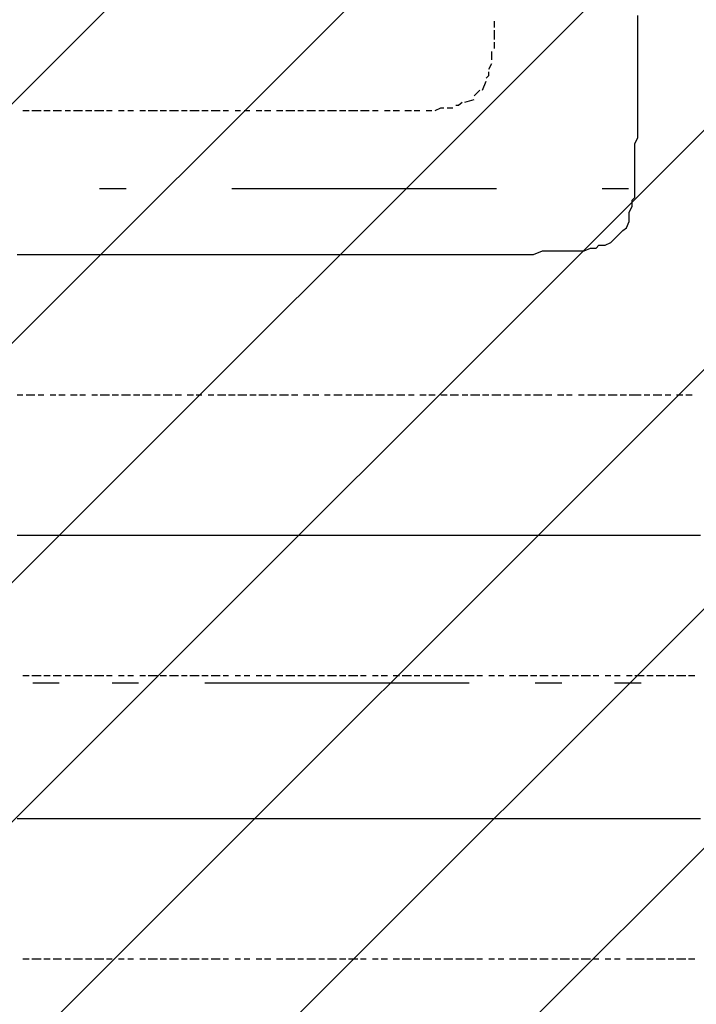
# Model space of a CAD drawing. Extents: x 997 to 109698, y 921 to 94021.
# Tile 629 of 656: x 33360 to 34320, y 46573 to 47970. Entities that reach past the tile are written whole.
import ezdxf

# ---------------------------------------------------------------- set-up
doc = ezdxf.new("R2010")
doc.units = 0
doc.header["$MEASUREMENT"] = 0
for name, color, linetype in [('12', 7, 'CONTINUOUS'), ('28', 7, 'CONTINUOUS'), ('40', 7, 'CONTINUOUS')]:
    doc.layers.add(name, color=color, linetype=linetype)

msp = doc.modelspace()

# ---------------------------------------------------------------- linework, layer by layer
at = {"layer": '12', "color": 5}
for p, q in [((34236.630503, 47967.563401), (34236.630503, 47975.563401)), ((34236.630503, 47958.563401), (34236.630503, 47967.563401)), ((34236.630503, 47945.563401), (34236.630503, 47958.563401)), ((34236.630503, 47937.563401), (34236.630503, 47945.563401)), ((34236.630503, 47928.563401), (34236.630503, 47937.563401)), ((34236.630503, 47916.563401), (34236.630503, 47928.563401)), ((34236.630503, 47907.563401), (34236.630503, 47916.563401)), ((34236.630503, 47895.563401), (34236.630503, 47907.563401)), ((34236.630503, 47886.563401), (34236.630503, 47895.563401)), ((34236.630503, 47878.563401), (34236.630503, 47886.563401)), ((34236.630503, 47865.563401), (34236.630503, 47878.563401)), ((34236.630503, 47856.563401), (34236.630503, 47865.563401)), ((34236.630503, 47848.563401), (34236.630503, 47856.563401)), ((34236.630503, 47840.563401), (34236.630503, 47848.563401)), ((34236.630503, 47831.563401), (34236.630503, 47840.563401)), ((34236.630503, 47823.563401), (34236.630503, 47831.563401)), ((34236.630503, 47814.563401), (34236.630503, 47823.563401)), ((34236.630503, 47802.563401), (34236.630503, 47814.563401)), ((34232.630503, 47793.563401), (34236.630503, 47802.563401)), ((34232.630503, 47785.563401), (34232.630503, 47793.563401)), ((34232.630503, 47772.563401), (34232.630503, 47785.563401)), ((34232.630503, 47763.563401), (34232.630503, 47772.563401)), ((34232.630503, 47755.563401), (34232.630503, 47763.563401)), ((34232.630503, 47742.563401), (34232.630503, 47755.563401)), ((34232.630503, 47734.563401), (34232.630503, 47742.563401)), ((34232.630503, 47721.563401), (34232.630503, 47734.563401)), ((34228.630503, 47704.563401), (34228.630503, 47713.563401)), ((34224.630503, 47696.563401), (34228.630503, 47704.563401)), ((34224.630503, 47683.563401), (34224.630503, 47696.563401)), ((34220.630503, 47674.563401), (34224.630503, 47683.563401)), ((34207.630503, 47662.563401), (34211.630503, 47666.563401)), ((34190.630503, 47649.563401), (34198.630503, 47653.563401)), ((33356.630503, 47636.563401), (33364.630503, 47636.563401)), ((33364.630503, 47636.563401), (33377.630503, 47636.563401)), ((33377.630503, 47636.563401), (33386.630503, 47636.563401)), ((33386.630503, 47636.563401), (33394.630503, 47636.563401)), ((33394.630503, 47636.563401), (33407.630503, 47636.563401)), ((33407.630503, 47636.563401), (33415.630503, 47636.563401)), ((33415.630503, 47636.563401), (33424.630503, 47636.563401)), ((33424.630503, 47636.563401), (33436.630503, 47636.563401)), ((33436.630503, 47636.563401), (33445.630503, 47636.563401)), ((33445.630503, 47636.563401), (33453.630503, 47636.563401)), ((33453.630503, 47636.563401), (33466.630503, 47636.563401)), ((33466.630503, 47636.563401), (33474.630503, 47636.563401)), ((33474.630503, 47636.563401), (33487.630503, 47636.563401)), ((33487.630503, 47636.563401), (33496.630503, 47636.563401)), ((33496.630503, 47636.563401), (33504.630503, 47636.563401)), ((33504.630503, 47636.563401), (33517.630503, 47636.563401)), ((33517.630503, 47636.563401), (33525.630503, 47636.563401)), ((33525.630503, 47636.563401), (33534.630503, 47636.563401)), ((33534.630503, 47636.563401), (33546.630503, 47636.563401)), ((33546.630503, 47636.563401), (33555.630503, 47636.563401)), ((33555.630503, 47636.563401), (33563.630503, 47636.563401)), ((33563.630503, 47636.563401), (33576.630503, 47636.563401)), ((33576.630503, 47636.563401), (33585.630503, 47636.563401)), ((33585.630503, 47636.563401), (33597.630503, 47636.563401)), ((33597.630503, 47636.563401), (33606.630503, 47636.563401)), ((33606.630503, 47636.563401), (33614.630503, 47636.563401)), ((33614.630503, 47636.563401), (33627.630503, 47636.563401)), ((33627.630503, 47636.563401), (33635.630503, 47636.563401)), ((33635.630503, 47636.563401), (33644.630503, 47636.563401)), ((33644.630503, 47636.563401), (33656.630503, 47636.563401)), ((33656.630503, 47636.563401), (33665.630503, 47636.563401)), ((33665.630503, 47636.563401), (33673.630503, 47636.563401)), ((33673.630503, 47636.563401), (33686.630503, 47636.563401)), ((33686.630503, 47636.563401), (33695.630503, 47636.563401)), ((33695.630503, 47636.563401), (33707.630503, 47636.563401)), ((33707.630503, 47636.563401), (33716.630503, 47636.563401)), ((33716.630503, 47636.563401), (33724.630503, 47636.563401)), ((33724.630503, 47636.563401), (33737.630503, 47636.563401)), ((33737.630503, 47636.563401), (33745.630503, 47636.563401)), ((33745.630503, 47636.563401), (33754.630503, 47636.563401)), ((33754.630503, 47636.563401), (33767.630503, 47636.563401)), ((33767.630503, 47636.563401), (33775.630503, 47636.563401)), ((33775.630503, 47636.563401), (33784.630503, 47636.563401)), ((33784.630503, 47636.563401), (33796.630503, 47636.563401)), ((33796.630503, 47636.563401), (33805.630503, 47636.563401)), ((33805.630503, 47636.563401), (33817.630503, 47636.563401)), ((33817.630503, 47636.563401), (33826.630503, 47636.563401)), ((33826.630503, 47636.563401), (33834.630503, 47636.563401)), ((33834.630503, 47636.563401), (33847.630503, 47636.563401)), ((33847.630503, 47636.563401), (33855.630503, 47636.563401)), ((33855.630503, 47636.563401), (33864.630503, 47636.563401)), ((33864.630503, 47636.563401), (33877.630503, 47636.563401)), ((33877.630503, 47636.563401), (33885.630503, 47636.563401)), ((33885.630503, 47636.563401), (33894.630503, 47636.563401)), ((33894.630503, 47636.563401), (33906.630503, 47636.563401)), ((33906.630503, 47636.563401), (33915.630503, 47636.563401)), ((33915.630503, 47636.563401), (33927.630503, 47636.563401)), ((33927.630503, 47636.563401), (33936.630503, 47636.563401)), ((33936.630503, 47636.563401), (33944.630503, 47636.563401)), ((33944.630503, 47636.563401), (33957.630503, 47636.563401)), ((33957.630503, 47636.563401), (33966.630503, 47636.563401)), ((33966.630503, 47636.563401), (33974.630503, 47636.563401)), ((33974.630503, 47636.563401), (33987.630503, 47636.563401)), ((33987.630503, 47636.563401), (33995.630503, 47636.563401)), ((33995.630503, 47636.563401), (34004.630503, 47636.563401)), ((34004.630503, 47636.563401), (34016.630503, 47636.563401)), ((34016.630503, 47636.563401), (34025.630503, 47636.563401)), ((34025.630503, 47636.563401), (34033.630503, 47636.563401)), ((34033.630503, 47636.563401), (34038.630503, 47636.563401)), ((34038.630503, 47636.563401), (34050.630503, 47636.563401)), ((34050.630503, 47636.563401), (34059.630503, 47636.563401)), ((34059.630503, 47636.563401), (34071.630503, 47636.563401)), ((34071.630503, 47636.563401), (34080.630503, 47636.563401)), ((34080.630503, 47636.563401), (34088.630503, 47636.563401)), ((34088.630503, 47636.563401), (34101.630503, 47641.563401)), ((34101.630503, 47641.563401), (34109.630503, 47641.563401)), ((34109.630503, 47641.563401), (34118.630503, 47641.563401)), ((34118.630503, 47641.563401), (34131.630503, 47641.563401)), ((34131.630503, 47641.563401), (34139.630503, 47641.563401)), ((34139.630503, 47641.563401), (34148.630503, 47641.563401)), ((34148.630503, 47641.563401), (34160.630503, 47641.563401)), ((34160.630503, 47641.563401), (34169.630503, 47645.563401)), ((34169.630503, 47645.563401), (34177.630503, 47645.563401)), ((33356.630503, 47238.563401), (33364.630503, 47238.563401)), ((33364.630503, 47238.563401), (33377.630503, 47238.563401)), ((33377.630503, 47238.563401), (33386.630503, 47238.563401)), ((33386.630503, 47238.563401), (33394.630503, 47238.563401)), ((33394.630503, 47238.563401), (33407.630503, 47238.563401)), ((33407.630503, 47238.563401), (33415.630503, 47238.563401)), ((33415.630503, 47238.563401), (33424.630503, 47238.563401)), ((33424.630503, 47238.563401), (33436.630503, 47238.563401)), ((33436.630503, 47238.563401), (33445.630503, 47238.563401)), ((33445.630503, 47238.563401), (33453.630503, 47238.563401)), ((33453.630503, 47238.563401), (33466.630503, 47238.563401)), ((33466.630503, 47238.563401), (33474.630503, 47238.563401)), ((33474.630503, 47238.563401), (33487.630503, 47238.563401)), ((33487.630503, 47238.563401), (33496.630503, 47238.563401)), ((33496.630503, 47238.563401), (33504.630503, 47238.563401)), ((33504.630503, 47238.563401), (33517.630503, 47238.563401)), ((33517.630503, 47238.563401), (33525.630503, 47238.563401)), ((33525.630503, 47238.563401), (33534.630503, 47238.563401)), ((33534.630503, 47238.563401), (33546.630503, 47238.563401)), ((33546.630503, 47238.563401), (33555.630503, 47238.563401)), ((33555.630503, 47238.563401), (33563.630503, 47238.563401)), ((33563.630503, 47238.563401), (33576.630503, 47238.563401)), ((33576.630503, 47238.563401), (33585.630503, 47238.563401)), ((33585.630503, 47238.563401), (33597.630503, 47238.563401)), ((33597.630503, 47238.563401), (33606.630503, 47238.563401)), ((33606.630503, 47238.563401), (33614.630503, 47238.563401)), ((33614.630503, 47238.563401), (33627.630503, 47238.563401)), ((33627.630503, 47238.563401), (33635.630503, 47238.563401)), ((33635.630503, 47238.563401), (33644.630503, 47238.563401)), ((33644.630503, 47238.563401), (33656.630503, 47238.563401)), ((33656.630503, 47238.563401), (33665.630503, 47238.563401)), ((33665.630503, 47238.563401), (33673.630503, 47238.563401)), ((33673.630503, 47238.563401), (33686.630503, 47238.563401)), ((33686.630503, 47238.563401), (33695.630503, 47238.563401)), ((33695.630503, 47238.563401), (33707.630503, 47238.563401)), ((33707.630503, 47238.563401), (33716.630503, 47238.563401)), ((33716.630503, 47238.563401), (33724.630503, 47238.563401)), ((33724.630503, 47238.563401), (33737.630503, 47238.563401)), ((33737.630503, 47238.563401), (33745.630503, 47238.563401)), ((33745.630503, 47238.563401), (33754.630503, 47238.563401)), ((33754.630503, 47238.563401), (33767.630503, 47238.563401)), ((33767.630503, 47238.563401), (33775.630503, 47238.563401)), ((33775.630503, 47238.563401), (33784.630503, 47238.563401)), ((33784.630503, 47238.563401), (33796.630503, 47238.563401)), ((33796.630503, 47238.563401), (33805.630503, 47238.563401)), ((33805.630503, 47238.563401), (33817.630503, 47238.563401)), ((33817.630503, 47238.563401), (33826.630503, 47238.563401)), ((33826.630503, 47238.563401), (33834.630503, 47238.563401)), ((33834.630503, 47238.563401), (33847.630503, 47238.563401)), ((33847.630503, 47238.563401), (33855.630503, 47238.563401)), ((33855.630503, 47238.563401), (33864.630503, 47238.563401)), ((33864.630503, 47238.563401), (33877.630503, 47238.563401)), ((33877.630503, 47238.563401), (33885.630503, 47238.563401)), ((33885.630503, 47238.563401), (33894.630503, 47238.563401)), ((33894.630503, 47238.563401), (33906.630503, 47238.563401)), ((33906.630503, 47238.563401), (33915.630503, 47238.563401)), ((33915.630503, 47238.563401), (33927.630503, 47238.563401)), ((33927.630503, 47238.563401), (33936.630503, 47238.563401)), ((33936.630503, 47238.563401), (33944.630503, 47238.563401)), ((33944.630503, 47238.563401), (33957.630503, 47238.563401)), ((33957.630503, 47238.563401), (33966.630503, 47238.563401)), ((33966.630503, 47238.563401), (33974.630503, 47238.563401)), ((33974.630503, 47238.563401), (33987.630503, 47238.563401)), ((33987.630503, 47238.563401), (33995.630503, 47238.563401)), ((33995.630503, 47238.563401), (34004.630503, 47238.563401)), ((34004.630503, 47238.563401), (34016.630503, 47238.563401)), ((34016.630503, 47238.563401), (34025.630503, 47238.563401)), ((34025.630503, 47238.563401), (34033.630503, 47238.563401)), ((34033.630503, 47238.563401), (34046.630503, 47238.563401)), ((34046.630503, 47238.563401), (34054.630503, 47238.563401)), ((34054.630503, 47238.563401), (34067.630503, 47238.563401)), ((34067.630503, 47238.563401), (34076.630503, 47238.563401)), ((34076.630503, 47238.563401), (34084.630503, 47238.563401)), ((34084.630503, 47238.563401), (34097.630503, 47238.563401)), ((34097.630503, 47238.563401), (34105.630503, 47238.563401)), ((34105.630503, 47238.563401), (34114.630503, 47238.563401)), ((34114.630503, 47238.563401), (34126.630503, 47238.563401)), ((34126.630503, 47238.563401), (34135.630503, 47238.563401)), ((34135.630503, 47238.563401), (34143.630503, 47238.563401)), ((34143.630503, 47238.563401), (34156.630503, 47238.563401)), ((34156.630503, 47238.563401), (34165.630503, 47238.563401)), ((34165.630503, 47238.563401), (34177.630503, 47238.563401)), ((34177.630503, 47238.563401), (34186.630503, 47238.563401)), ((34186.630503, 47238.563401), (34194.630503, 47238.563401)), ((34194.630503, 47238.563401), (34207.630503, 47238.563401)), ((34207.630503, 47238.563401), (34215.630503, 47238.563401)), ((34215.630503, 47238.563401), (34224.630503, 47238.563401)), ((34224.630503, 47238.563401), (34236.630503, 47238.563401)), ((34236.630503, 47238.563401), (34245.630503, 47238.563401)), ((34245.630503, 47238.563401), (34253.630503, 47238.563401)), ((34253.630503, 47238.563401), (34266.630503, 47238.563401)), ((34266.630503, 47238.563401), (34275.630503, 47238.563401)), ((34275.630503, 47238.563401), (34287.630503, 47238.563401)), ((34287.630503, 47238.563401), (34296.630503, 47238.563401)), ((34296.630503, 47238.563401), (34304.630503, 47238.563401)), ((34304.630503, 47238.563401), (34317.630503, 47238.563401)), ((34317.630503, 47238.563401), (34325.630503, 47238.563401)), ((33356.630503, 46836.563401), (33364.630503, 46836.563401)), ((33364.630503, 46836.563401), (33377.630503, 46836.563401)), ((33377.630503, 46836.563401), (33386.630503, 46836.563401)), ((33386.630503, 46836.563401), (33394.630503, 46836.563401)), ((33394.630503, 46836.563401), (33407.630503, 46836.563401)), ((33407.630503, 46836.563401), (33415.630503, 46836.563401)), ((33415.630503, 46836.563401), (33424.630503, 46836.563401)), ((33424.630503, 46836.563401), (33436.630503, 46836.563401)), ((33436.630503, 46836.563401), (33445.630503, 46836.563401)), ((33445.630503, 46836.563401), (33453.630503, 46836.563401)), ((33453.630503, 46836.563401), (33466.630503, 46836.563401)), ((33466.630503, 46836.563401), (33474.630503, 46836.563401)), ((33474.630503, 46836.563401), (33487.630503, 46836.563401)), ((33487.630503, 46836.563401), (33496.630503, 46836.563401)), ((33496.630503, 46836.563401), (33504.630503, 46836.563401)), ((33504.630503, 46836.563401), (33517.630503, 46836.563401)), ((33517.630503, 46836.563401), (33525.630503, 46836.563401)), ((33525.630503, 46836.563401), (33534.630503, 46836.563401)), ((33534.630503, 46836.563401), (33546.630503, 46836.563401)), ((33546.630503, 46836.563401), (33555.630503, 46836.563401)), ((33555.630503, 46836.563401), (33563.630503, 46836.563401)), ((33563.630503, 46836.563401), (33576.630503, 46836.563401)), ((33576.630503, 46836.563401), (33585.630503, 46836.563401)), ((33585.630503, 46836.563401), (33597.630503, 46836.563401)), ((33597.630503, 46836.563401), (33606.630503, 46836.563401)), ((33606.630503, 46836.563401), (33614.630503, 46836.563401)), ((33614.630503, 46836.563401), (33627.630503, 46836.563401)), ((33627.630503, 46836.563401), (33635.630503, 46836.563401)), ((33635.630503, 46836.563401), (33644.630503, 46836.563401)), ((33644.630503, 46836.563401), (33656.630503, 46836.563401)), ((33656.630503, 46836.563401), (33665.630503, 46836.563401)), ((33665.630503, 46836.563401), (33673.630503, 46836.563401)), ((33673.630503, 46836.563401), (33686.630503, 46836.563401)), ((33686.630503, 46836.563401), (33695.630503, 46836.563401)), ((33695.630503, 46836.563401), (33707.630503, 46836.563401)), ((33707.630503, 46836.563401), (33716.630503, 46836.563401)), ((33716.630503, 46836.563401), (33724.630503, 46836.563401)), ((33724.630503, 46836.563401), (33737.630503, 46836.563401)), ((33737.630503, 46836.563401), (33745.630503, 46836.563401)), ((33745.630503, 46836.563401), (33754.630503, 46836.563401)), ((33754.630503, 46836.563401), (33767.630503, 46836.563401)), ((33767.630503, 46836.563401), (33775.630503, 46836.563401)), ((33775.630503, 46836.563401), (33784.630503, 46836.563401)), ((33784.630503, 46836.563401), (33796.630503, 46836.563401)), ((33796.630503, 46836.563401), (33805.630503, 46836.563401)), ((33805.630503, 46836.563401), (33817.630503, 46836.563401)), ((33817.630503, 46836.563401), (33826.630503, 46836.563401)), ((33826.630503, 46836.563401), (33834.630503, 46836.563401)), ((33834.630503, 46836.563401), (33847.630503, 46836.563401)), ((33847.630503, 46836.563401), (33855.630503, 46836.563401)), ((33855.630503, 46836.563401), (33864.630503, 46836.563401)), ((33864.630503, 46836.563401), (33877.630503, 46836.563401)), ((33877.630503, 46836.563401), (33885.630503, 46836.563401)), ((33885.630503, 46836.563401), (33894.630503, 46836.563401)), ((33894.630503, 46836.563401), (33906.630503, 46836.563401)), ((33906.630503, 46836.563401), (33915.630503, 46836.563401)), ((33915.630503, 46836.563401), (33927.630503, 46836.563401)), ((33927.630503, 46836.563401), (33936.630503, 46836.563401)), ((33936.630503, 46836.563401), (33944.630503, 46836.563401)), ((33944.630503, 46836.563401), (33957.630503, 46836.563401)), ((33957.630503, 46836.563401), (33966.630503, 46836.563401)), ((33966.630503, 46836.563401), (33974.630503, 46836.563401)), ((33974.630503, 46836.563401), (33987.630503, 46836.563401)), ((33987.630503, 46836.563401), (33995.630503, 46836.563401)), ((33995.630503, 46836.563401), (34004.630503, 46836.563401)), ((34004.630503, 46836.563401), (34016.630503, 46836.563401)), ((34016.630503, 46836.563401), (34025.630503, 46836.563401)), ((34025.630503, 46836.563401), (34033.630503, 46836.563401)), ((34033.630503, 46836.563401), (34046.630503, 46836.563401)), ((34046.630503, 46836.563401), (34054.630503, 46836.563401)), ((34054.630503, 46836.563401), (34067.630503, 46836.563401)), ((34067.630503, 46836.563401), (34076.630503, 46836.563401)), ((34076.630503, 46836.563401), (34084.630503, 46836.563401)), ((34084.630503, 46836.563401), (34097.630503, 46836.563401)), ((34097.630503, 46836.563401), (34105.630503, 46836.563401)), ((34105.630503, 46836.563401), (34114.630503, 46836.563401)), ((34114.630503, 46836.563401), (34126.630503, 46836.563401)), ((34126.630503, 46836.563401), (34135.630503, 46836.563401)), ((34135.630503, 46836.563401), (34143.630503, 46836.563401)), ((34143.630503, 46836.563401), (34156.630503, 46836.563401)), ((34156.630503, 46836.563401), (34165.630503, 46836.563401)), ((34165.630503, 46836.563401), (34177.630503, 46836.563401)), ((34177.630503, 46836.563401), (34186.630503, 46836.563401)), ((34186.630503, 46836.563401), (34194.630503, 46836.563401)), ((34194.630503, 46836.563401), (34207.630503, 46836.563401)), ((34207.630503, 46836.563401), (34215.630503, 46836.563401)), ((34215.630503, 46836.563401), (34224.630503, 46836.563401)), ((34224.630503, 46836.563401), (34236.630503, 46836.563401)), ((34236.630503, 46836.563401), (34245.630503, 46836.563401)), ((34245.630503, 46836.563401), (34253.630503, 46836.563401)), ((34253.630503, 46836.563401), (34266.630503, 46836.563401)), ((34266.630503, 46836.563401), (34275.630503, 46836.563401)), ((34275.630503, 46836.563401), (34287.630503, 46836.563401)), ((34287.630503, 46836.563401), (34296.630503, 46836.563401)), ((34296.630503, 46836.563401), (34304.630503, 46836.563401)), ((34304.630503, 46836.563401), (34317.630503, 46836.563401)), ((34317.630503, 46836.563401), (34325.630503, 46836.563401))]:
    msp.add_line(p, q, dxfattribs=at)
at = {"layer": '12', "color": 1}
for p, q in [((34033.630503, 47958.563401), (34033.630503, 47967.563401)), ((34033.630503, 47941.563401), (34033.630503, 47954.563401)), ((34033.630503, 47928.563401), (34033.630503, 47937.563401)), ((34029.630503, 47912.563401), (34029.630503, 47924.563401)), ((34025.630503, 47899.563401), (34029.630503, 47907.563401)), ((34016.630503, 47869.563401), (34021.630503, 47882.563401)), ((34004.630503, 47861.563401), (34012.630503, 47869.563401)), ((33991.630503, 47852.563401), (34004.630503, 47856.563401)), ((33364.630503, 47840.563401), (33373.630503, 47840.563401)), ((33377.630503, 47840.563401), (33390.630503, 47840.563401)), ((33394.630503, 47840.563401), (33403.630503, 47840.563401)), ((33407.630503, 47840.563401), (33419.630503, 47840.563401)), ((33424.630503, 47840.563401), (33432.630503, 47840.563401)), ((33436.630503, 47840.563401), (33449.630503, 47840.563401)), ((33453.630503, 47840.563401), (33462.630503, 47840.563401)), ((33466.630503, 47840.563401), (33479.630503, 47840.563401)), ((33483.630503, 47840.563401), (33491.630503, 47840.563401)), ((33500.630503, 47840.563401), (33508.630503, 47840.563401)), ((33513.630503, 47840.563401), (33521.630503, 47840.563401)), ((33530.630503, 47840.563401), (33538.630503, 47840.563401)), ((33542.630503, 47840.563401), (33555.630503, 47840.563401)), ((33559.630503, 47840.563401), (33568.630503, 47840.563401)), ((33572.630503, 47840.563401), (33585.630503, 47840.563401)), ((33589.630503, 47840.563401), (33597.630503, 47840.563401)), ((33601.630503, 47840.563401), (33614.630503, 47840.563401)), ((33618.630503, 47840.563401), (33627.630503, 47840.563401)), ((33631.630503, 47840.563401), (33644.630503, 47840.563401)), ((33648.630503, 47840.563401), (33656.630503, 47840.563401)), ((33665.630503, 47840.563401), (33673.630503, 47840.563401)), ((33678.630503, 47840.563401), (33686.630503, 47840.563401)), ((33695.630503, 47840.563401), (33703.630503, 47840.563401)), ((33707.630503, 47840.563401), (33716.630503, 47840.563401)), ((33724.630503, 47840.563401), (33733.630503, 47840.563401)), ((33737.630503, 47840.563401), (33750.630503, 47840.563401)), ((33754.630503, 47840.563401), (33762.630503, 47840.563401)), ((33767.630503, 47840.563401), (33779.630503, 47840.563401)), ((33784.630503, 47840.563401), (33792.630503, 47840.563401)), ((33796.630503, 47840.563401), (33809.630503, 47840.563401)), ((33813.630503, 47840.563401), (33822.630503, 47840.563401)), ((33826.630503, 47840.563401), (33834.630503, 47840.563401)), ((33834.630503, 47840.563401), (33839.630503, 47840.563401)), ((33843.630503, 47840.563401), (33855.630503, 47840.563401)), ((33860.630503, 47840.563401), (33868.630503, 47840.563401)), ((33877.630503, 47840.563401), (33885.630503, 47840.563401)), ((33889.630503, 47840.563401), (33898.630503, 47840.563401)), ((33906.630503, 47840.563401), (33915.630503, 47840.563401)), ((33919.630503, 47840.563401), (33927.630503, 47840.563401)), ((33936.630503, 47840.563401), (33944.630503, 47840.563401)), ((33966.630503, 47844.563401), (33974.630503, 47844.563401)), ((33356.630503, 47437.563401), (33364.630503, 47437.563401)), ((33369.630503, 47437.563401), (33381.630503, 47437.563401)), ((33386.630503, 47437.563401), (33394.630503, 47437.563401)), ((33403.630503, 47437.563401), (33411.630503, 47437.563401)), ((33415.630503, 47437.563401), (33424.630503, 47437.563401)), ((33432.630503, 47437.563401), (33441.630503, 47437.563401)), ((33445.630503, 47437.563401), (33453.630503, 47437.563401)), ((33462.630503, 47437.563401), (33470.630503, 47437.563401)), ((33474.630503, 47437.563401), (33487.630503, 47437.563401)), ((33491.630503, 47437.563401), (33500.630503, 47437.563401)), ((33504.630503, 47437.563401), (33517.630503, 47437.563401)), ((33521.630503, 47437.563401), (33530.630503, 47437.563401)), ((33534.630503, 47437.563401), (33546.630503, 47437.563401)), ((33551.630503, 47437.563401), (33559.630503, 47437.563401)), ((33563.630503, 47437.563401), (33576.630503, 47437.563401)), ((33580.630503, 47437.563401), (33589.630503, 47437.563401)), ((33597.630503, 47437.563401), (33606.630503, 47437.563401)), ((33610.630503, 47437.563401), (33618.630503, 47437.563401)), ((33627.630503, 47437.563401), (33635.630503, 47437.563401)), ((33640.630503, 47437.563401), (33652.630503, 47437.563401)), ((33656.630503, 47437.563401), (33665.630503, 47437.563401)), ((33669.630503, 47437.563401), (33682.630503, 47437.563401)), ((33686.630503, 47437.563401), (33695.630503, 47437.563401)), ((33699.630503, 47437.563401), (33712.630503, 47437.563401)), ((33716.630503, 47437.563401), (33724.630503, 47437.563401)), ((33728.630503, 47437.563401), (33741.630503, 47437.563401)), ((33745.630503, 47437.563401), (33754.630503, 47437.563401)), ((33762.630503, 47437.563401), (33771.630503, 47437.563401)), ((33775.630503, 47437.563401), (33784.630503, 47437.563401)), ((33792.630503, 47437.563401), (33800.630503, 47437.563401)), ((33805.630503, 47437.563401), (33817.630503, 47437.563401)), ((33822.630503, 47437.563401), (33830.630503, 47437.563401)), ((33834.630503, 47437.563401), (33847.630503, 47437.563401)), ((33851.630503, 47437.563401), (33860.630503, 47437.563401)), ((33864.630503, 47437.563401), (33877.630503, 47437.563401)), ((33881.630503, 47437.563401), (33889.630503, 47437.563401)), ((33894.630503, 47437.563401), (33906.630503, 47437.563401)), ((33911.630503, 47437.563401), (33919.630503, 47437.563401)), ((33927.630503, 47437.563401), (33936.630503, 47437.563401)), ((33940.630503, 47437.563401), (33949.630503, 47437.563401)), ((33957.630503, 47437.563401), (33966.630503, 47437.563401)), ((33970.630503, 47437.563401), (33982.630503, 47437.563401)), ((33987.630503, 47437.563401), (33995.630503, 47437.563401)), ((33999.630503, 47437.563401), (34012.630503, 47437.563401)), ((34016.630503, 47437.563401), (34025.630503, 47437.563401)), ((34029.630503, 47437.563401), (34042.630503, 47437.563401)), ((34046.630503, 47437.563401), (34054.630503, 47437.563401)), ((34059.630503, 47437.563401), (34071.630503, 47437.563401)), ((34076.630503, 47437.563401), (34084.630503, 47437.563401)), ((34088.630503, 47437.563401), (34101.630503, 47437.563401)), ((34105.630503, 47437.563401), (34114.630503, 47437.563401)), ((34122.630503, 47437.563401), (34131.630503, 47437.563401)), ((34135.630503, 47437.563401), (34143.630503, 47437.563401)), ((34152.630503, 47437.563401), (34160.630503, 47437.563401)), ((34165.630503, 47437.563401), (34177.630503, 47437.563401)), ((34181.630503, 47437.563401), (34190.630503, 47437.563401)), ((34194.630503, 47437.563401), (34207.630503, 47437.563401)), ((34211.630503, 47437.563401), (34220.630503, 47437.563401)), ((34224.630503, 47437.563401), (34236.630503, 47437.563401)), ((34236.630503, 47437.563401), (34241.630503, 47437.563401)), ((34245.630503, 47437.563401), (34253.630503, 47437.563401)), ((34258.630503, 47437.563401), (34270.630503, 47437.563401)), ((34275.630503, 47437.563401), (34283.630503, 47437.563401)), ((34291.630503, 47437.563401), (34300.630503, 47437.563401)), ((34304.630503, 47437.563401), (34313.630503, 47437.563401)), ((33364.630503, 47039.563401), (33373.630503, 47039.563401)), ((33377.630503, 47039.563401), (33390.630503, 47039.563401)), ((33394.630503, 47039.563401), (33403.630503, 47039.563401)), ((33407.630503, 47039.563401), (33419.630503, 47039.563401)), ((33424.630503, 47039.563401), (33432.630503, 47039.563401)), ((33436.630503, 47039.563401), (33449.630503, 47039.563401)), ((33453.630503, 47039.563401), (33462.630503, 47039.563401)), ((33466.630503, 47039.563401), (33479.630503, 47039.563401)), ((33483.630503, 47039.563401), (33491.630503, 47039.563401)), ((33500.630503, 47039.563401), (33508.630503, 47039.563401)), ((33513.630503, 47039.563401), (33521.630503, 47039.563401)), ((33530.630503, 47039.563401), (33538.630503, 47039.563401)), ((33542.630503, 47039.563401), (33555.630503, 47039.563401)), ((33559.630503, 47039.563401), (33568.630503, 47039.563401)), ((33572.630503, 47039.563401), (33585.630503, 47039.563401)), ((33589.630503, 47039.563401), (33597.630503, 47039.563401)), ((33601.630503, 47039.563401), (33614.630503, 47039.563401)), ((33618.630503, 47039.563401), (33627.630503, 47039.563401)), ((33631.630503, 47039.563401), (33644.630503, 47039.563401)), ((33648.630503, 47039.563401), (33656.630503, 47039.563401)), ((33665.630503, 47039.563401), (33673.630503, 47039.563401)), ((33678.630503, 47039.563401), (33686.630503, 47039.563401)), ((33695.630503, 47039.563401), (33703.630503, 47039.563401)), ((33707.630503, 47039.563401), (33716.630503, 47039.563401)), ((33724.630503, 47039.563401), (33733.630503, 47039.563401)), ((33737.630503, 47039.563401), (33750.630503, 47039.563401)), ((33754.630503, 47039.563401), (33762.630503, 47039.563401)), ((33767.630503, 47039.563401), (33779.630503, 47039.563401)), ((33784.630503, 47039.563401), (33792.630503, 47039.563401)), ((33796.630503, 47039.563401), (33809.630503, 47039.563401)), ((33813.630503, 47039.563401), (33822.630503, 47039.563401)), ((33826.630503, 47039.563401), (33839.630503, 47039.563401)), ((33843.630503, 47039.563401), (33851.630503, 47039.563401)), ((33860.630503, 47039.563401), (33868.630503, 47039.563401)), ((33872.630503, 47039.563401), (33881.630503, 47039.563401)), ((33889.630503, 47039.563401), (33898.630503, 47039.563401)), ((33902.630503, 47039.563401), (33915.630503, 47039.563401)), ((33919.630503, 47039.563401), (33927.630503, 47039.563401)), ((33932.630503, 47039.563401), (33944.630503, 47039.563401)), ((33949.630503, 47039.563401), (33957.630503, 47039.563401)), ((33961.630503, 47039.563401), (33974.630503, 47039.563401)), ((33978.630503, 47039.563401), (33987.630503, 47039.563401)), ((33991.630503, 47039.563401), (34004.630503, 47039.563401)), ((34008.630503, 47039.563401), (34016.630503, 47039.563401)), ((34025.630503, 47039.563401), (34033.630503, 47039.563401)), ((34038.630503, 47039.563401), (34046.630503, 47039.563401)), ((34054.630503, 47039.563401), (34063.630503, 47039.563401)), ((34067.630503, 47039.563401), (34080.630503, 47039.563401)), ((34084.630503, 47039.563401), (34093.630503, 47039.563401)), ((34097.630503, 47039.563401), (34109.630503, 47039.563401)), ((34114.630503, 47039.563401), (34122.630503, 47039.563401)), ((34126.630503, 47039.563401), (34139.630503, 47039.563401)), ((34143.630503, 47039.563401), (34152.630503, 47039.563401)), ((34156.630503, 47039.563401), (34169.630503, 47039.563401)), ((34173.630503, 47039.563401), (34181.630503, 47039.563401)), ((34190.630503, 47039.563401), (34198.630503, 47039.563401)), ((34203.630503, 47039.563401), (34211.630503, 47039.563401)), ((34220.630503, 47039.563401), (34228.630503, 47039.563401)), ((34232.630503, 47039.563401), (34245.630503, 47039.563401)), ((34249.630503, 47039.563401), (34258.630503, 47039.563401)), ((34262.630503, 47039.563401), (34275.630503, 47039.563401)), ((34279.630503, 47039.563401), (34287.630503, 47039.563401)), ((34291.630503, 47039.563401), (34304.630503, 47039.563401)), ((34308.630503, 47039.563401), (34317.630503, 47039.563401)), ((33364.630503, 46637.563401), (33373.630503, 46637.563401)), ((33377.630503, 46637.563401), (33390.630503, 46637.563401)), ((33394.630503, 46637.563401), (33403.630503, 46637.563401)), ((33407.630503, 46637.563401), (33419.630503, 46637.563401)), ((33424.630503, 46637.563401), (33432.630503, 46637.563401)), ((33436.630503, 46637.563401), (33449.630503, 46637.563401)), ((33453.630503, 46637.563401), (33462.630503, 46637.563401)), ((33466.630503, 46637.563401), (33479.630503, 46637.563401)), ((33483.630503, 46637.563401), (33491.630503, 46637.563401)), ((33500.630503, 46637.563401), (33508.630503, 46637.563401)), ((33513.630503, 46637.563401), (33521.630503, 46637.563401)), ((33530.630503, 46637.563401), (33538.630503, 46637.563401)), ((33542.630503, 46637.563401), (33555.630503, 46637.563401)), ((33559.630503, 46637.563401), (33568.630503, 46637.563401)), ((33572.630503, 46637.563401), (33585.630503, 46637.563401)), ((33589.630503, 46637.563401), (33597.630503, 46637.563401)), ((33601.630503, 46637.563401), (33614.630503, 46637.563401)), ((33618.630503, 46637.563401), (33627.630503, 46637.563401)), ((33631.630503, 46637.563401), (33644.630503, 46637.563401)), ((33648.630503, 46637.563401), (33656.630503, 46637.563401)), ((33665.630503, 46637.563401), (33673.630503, 46637.563401)), ((33678.630503, 46637.563401), (33686.630503, 46637.563401)), ((33695.630503, 46637.563401), (33703.630503, 46637.563401)), ((33707.630503, 46637.563401), (33716.630503, 46637.563401)), ((33724.630503, 46637.563401), (33733.630503, 46637.563401)), ((33737.630503, 46637.563401), (33750.630503, 46637.563401)), ((33754.630503, 46637.563401), (33762.630503, 46637.563401)), ((33767.630503, 46637.563401), (33779.630503, 46637.563401)), ((33784.630503, 46637.563401), (33792.630503, 46637.563401)), ((33796.630503, 46637.563401), (33809.630503, 46637.563401)), ((33813.630503, 46637.563401), (33822.630503, 46637.563401)), ((33826.630503, 46637.563401), (33839.630503, 46637.563401)), ((33843.630503, 46637.563401), (33851.630503, 46637.563401)), ((33860.630503, 46637.563401), (33868.630503, 46637.563401)), ((33872.630503, 46637.563401), (33881.630503, 46637.563401)), ((33889.630503, 46637.563401), (33898.630503, 46637.563401)), ((33902.630503, 46637.563401), (33915.630503, 46637.563401)), ((33919.630503, 46637.563401), (33927.630503, 46637.563401)), ((33932.630503, 46637.563401), (33944.630503, 46637.563401)), ((33949.630503, 46637.563401), (33957.630503, 46637.563401)), ((33961.630503, 46637.563401), (33974.630503, 46637.563401)), ((33978.630503, 46637.563401), (33987.630503, 46637.563401)), ((33991.630503, 46637.563401), (34004.630503, 46637.563401)), ((34008.630503, 46637.563401), (34016.630503, 46637.563401)), ((34025.630503, 46637.563401), (34033.630503, 46637.563401)), ((34038.630503, 46637.563401), (34046.630503, 46637.563401)), ((34054.630503, 46637.563401), (34063.630503, 46637.563401)), ((34067.630503, 46637.563401), (34080.630503, 46637.563401)), ((34084.630503, 46637.563401), (34093.630503, 46637.563401)), ((34097.630503, 46637.563401), (34109.630503, 46637.563401)), ((34114.630503, 46637.563401), (34122.630503, 46637.563401)), ((34126.630503, 46637.563401), (34139.630503, 46637.563401)), ((34143.630503, 46637.563401), (34152.630503, 46637.563401)), ((34156.630503, 46637.563401), (34169.630503, 46637.563401)), ((34173.630503, 46637.563401), (34181.630503, 46637.563401)), ((34190.630503, 46637.563401), (34198.630503, 46637.563401)), ((34203.630503, 46637.563401), (34211.630503, 46637.563401)), ((34220.630503, 46637.563401), (34228.630503, 46637.563401)), ((34232.630503, 46637.563401), (34245.630503, 46637.563401)), ((34249.630503, 46637.563401), (34258.630503, 46637.563401)), ((34262.630503, 46637.563401), (34275.630503, 46637.563401)), ((34279.630503, 46637.563401), (34287.630503, 46637.563401)), ((34291.630503, 46637.563401), (34304.630503, 46637.563401)), ((34308.630503, 46637.563401), (34317.630503, 46637.563401))]:
    msp.add_line(p, q, dxfattribs=at)
for points in [[(34021.630503, 47886.563401), (34025.630503, 47890.563401), (34025.630503, 47895.563401)], [(33978.630503, 47848.563401), (33982.630503, 47848.563401), (33987.630503, 47852.563401)], [(33949.630503, 47840.563401), (33957.630503, 47844.563401), (33961.630503, 47844.563401)]]:
    msp.add_lwpolyline(points, dxfattribs=at)
at = {"layer": '12', "color": 5}
for points in [[(34228.630503, 47713.563401), (34232.630503, 47717.563401), (34232.630503, 47721.563401)], [(34211.630503, 47666.563401), (34215.630503, 47670.563401), (34220.630503, 47674.563401)], [(34177.630503, 47645.563401), (34181.630503, 47649.563401), (34190.630503, 47649.563401)], [(34198.630503, 47653.563401), (34203.630503, 47658.563401), (34207.630503, 47662.563401)]]:
    msp.add_lwpolyline(points, dxfattribs=at)
at = {"layer": '28', "color": 2}
for p, q in [((20870.307222, 35370.953237), (36822.636205, 51323.282221)), ((21209.718477, 35370.953237), (36822.636205, 50983.870966)), ((21549.129732, 35370.953237), (36822.636205, 50644.459711)), ((21888.540987, 35370.953237), (36822.636205, 50305.048456)), ((22227.952242, 35370.953237), (36822.636205, 49965.637201)), ((22567.363497, 35370.953237), (36822.636205, 49626.225946)), ((22906.774752, 35370.953237), (36822.636205, 49286.814691))]:
    msp.add_line(p, q, dxfattribs=at)
at = {"layer": '28', "color": 4, "linetype": 'Continuous'}
for p, q in [((33511.130503, 47729.563401), (33473.630503, 47729.563401)), ((34223.630503, 47729.563401), (34186.130503, 47729.563401))]:
    msp.add_line(p, q, dxfattribs=at)
at = {"layer": '28', "color": 4}
msp.add_line((34036.130503, 47729.563401), (33661.130503, 47729.563401), dxfattribs=at)
at = {"layer": '40', "color": 8, "linetype": 'Continuous'}
for p, q in [((33416.386205, 47028.454237), (33378.886205, 47028.454237)), ((33528.886205, 47028.454237), (33491.386205, 47028.454237)), ((33997.636205, 47028.454237), (33622.636205, 47028.454237)), ((34128.886205, 47028.454237), (34091.386205, 47028.454237)), ((34241.386205, 47028.454237), (34203.886205, 47028.454237))]:
    msp.add_line(p, q, dxfattribs=at)

doc.saveas('drawing.dxf')
